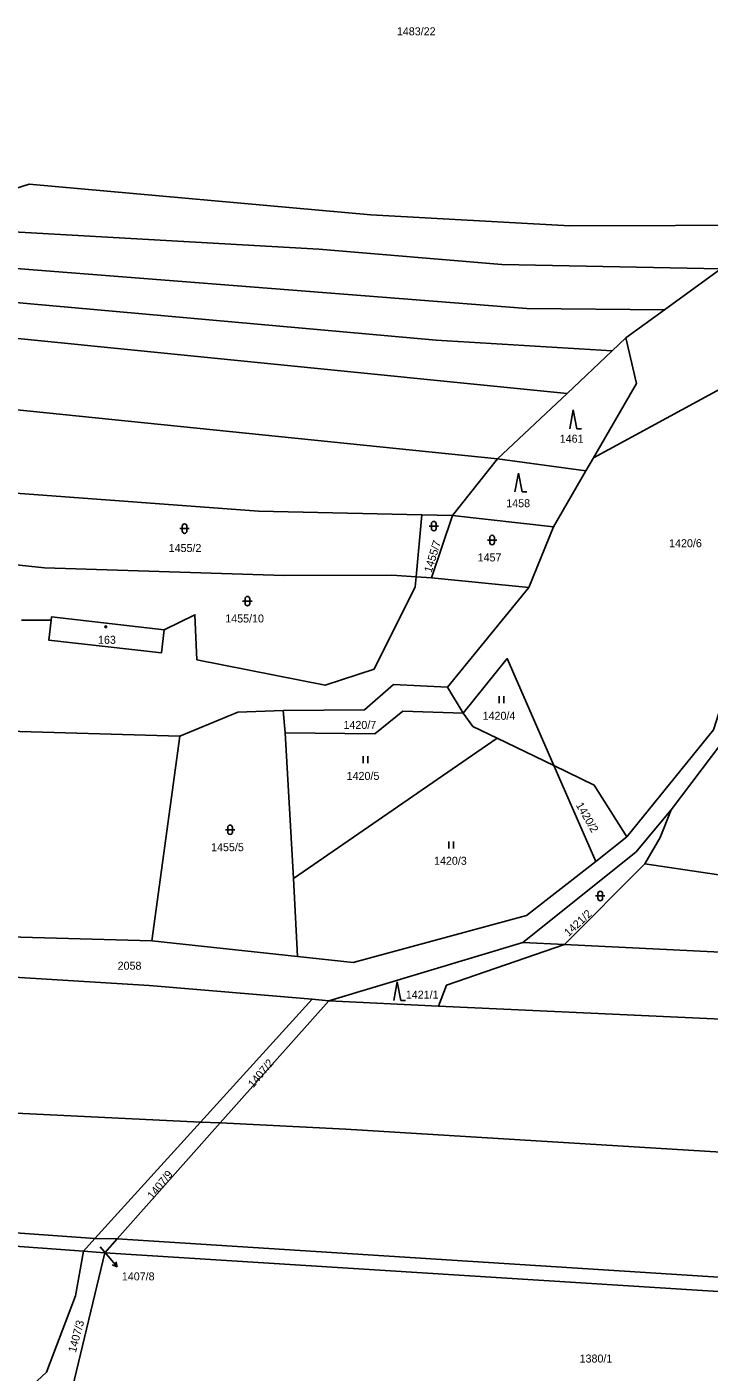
# Model space of a CAD drawing. Extents: x -776734 to -748832, y -1118122 to -976986.
# Drawn here: x -750205.2 to -750060.3, y -1113788.5 to -1113502.7 of the extents above; entities that cross this region are included whole.
import ezdxf

# ---------------------------------------------------------------- set-up
doc = ezdxf.new("R2010")
doc.units = 0
for name, color, linetype in [('KM_Hranice parcel', 7, 'Continuous'), ('KM_Parcelní čísla', 7, 'Continuous'), ('KM_Pop  PČ popisy', 7, 'Continuous'), ('KM_Značky budov', 7, 'Continuous'), ('KM_Značky kultur', 7, 'Continuous')]:
    doc.layers.add(name, color=color, linetype=linetype)

msp = doc.modelspace()

# ---------------------------------------------------------------- linework, layer by layer
at = {"layer": 'KM_Hranice parcel'}
for p, q in [((-750057.81, -1113554.11), (-750069.76, -1113562.79)), ((-750084.86, -1113594.26), (-750021.71, -1113559.9)), ((-750069.76, -1113562.79), (-750077.98, -1113568.77)), ((-750077.98, -1113568.77), (-750080.85, -1113571.48)), ((-750080.85, -1113571.48), (-750090.47, -1113580.54)), ((-750090.47, -1113580.54), (-750105.22, -1113594.46)), ((-750086.45, -1113597.02), (-750084.86, -1113594.26)), ((-750105.22, -1113594.46), (-750114.79, -1113606.5)), ((-750086.45, -1113597.02), (-750105.22, -1113594.46)), ((-750093.32, -1113608.89), (-750086.45, -1113597.02)), ((-750122.51, -1113619.5), (-750121.3, -1113606.35)), ((-750114.79, -1113606.5), (-750121.3, -1113606.35)), ((-750119.24, -1113619.71), (-750114.79, -1113606.5)), ((-750114.79, -1113606.5), (-750093.32, -1113608.89)), ((-750093.32, -1113608.89), (-750098.57, -1113621.8)), ((-750122.51, -1113619.5), (-750119.24, -1113619.71)), ((-750098.57, -1113621.8), (-750119.24, -1113619.71)), ((-750098.57, -1113621.8), (-750115.87, -1113642.97)), ((-750200.06, -1113628.74), (-750206.35, -1113628.73)), ((-750115.87, -1113642.97), (-750112.51, -1113648.46)), ((-750150.79, -1113647.93), (-750150.36, -1113652.66)), ((-750172.71, -1113653.38), (-750245.59, -1113651.27)), ((-750178.62, -1113696.84), (-750172.71, -1113653.38)), ((-750150.36, -1113652.66), (-750148.55, -1113683.62)), ((-750105.29, -1113653.75), (-750148.55, -1113683.62)), ((-750093.25, -1113659.59), (-750105.29, -1113653.75)), ((-750068.35, -1113669.04), (-750055.37, -1113651.86)), ((-750093.25, -1113659.59), (-750084.36, -1113679.95)), ((-750084.36, -1113679.95), (-750077.75, -1113674.77)), ((-750091.04, -1113697.59), (-750073.95, -1113680.49)), ((-750148.55, -1113683.62), (-750147.74, -1113700.15)), ((-750244.31, -1113694.94), (-750178.62, -1113696.84)), ((-750147.74, -1113700.15), (-750178.62, -1113696.84)), ((-750099.82, -1113697.19), (-750141.07, -1113709.55)), ((-750091.04, -1113697.59), (-750099.82, -1113697.19)), ((-750144.63, -1113709.25), (-750168.3, -1113735.33)), ((-750164.15, -1113735.53), (-750141.07, -1113709.55)), ((-750141.07, -1113709.55), (-750144.63, -1113709.25)), ((-750141.07, -1113709.55), (-750117.76, -1113710.72)), ((-750190.72, -1113760.04), (-750168.3, -1113735.33)), ((-750186.04, -1113760.17), (-750164.15, -1113735.53)), ((-750168.3, -1113735.33), (-750164.15, -1113735.53)), ((-750193.16, -1113762.73), (-750326.24, -1113753.48)), ((-750190.72, -1113760.04), (-750286.56, -1113753.21)), ((-750193.16, -1113762.73), (-750190.72, -1113760.04)), ((-750186.04, -1113760.17), (-750190.72, -1113760.04)), ((-750188.66, -1113763.12), (-750193.16, -1113762.73)), ((-750186.04, -1113760.17), (-750188.66, -1113763.12)), ((-749888.82, -1113779.02), (-750186.04, -1113760.17)), ((-750188.66, -1113763.12), (-750195.48, -1113791.7)), ((-750188.66, -1113763.12), (-749977.09, -1113776.42))]:
    msp.add_line(p, q, dxfattribs=at)
for points in [[(-750045.04, -1113544.82), (-750089.85, -1113544.98), (-750132.11, -1113542.64), (-750204.71, -1113536.1), (-750211.02, -1113538.11), (-750257.07, -1113534.93), (-750294.35, -1113533.17), (-750333.35, -1113527.51), (-750404.15, -1113519.72)], [(-750057.81, -1113554.11), (-750104.3, -1113553.19), (-750143.19, -1113549.91), (-750235.6, -1113544.65), (-750295.85, -1113539.87), (-750405.65, -1113525.42)], [(-750069.76, -1113562.79), (-750098.99, -1113562.52), (-750234.67, -1113551.9), (-750310.62, -1113546.25), (-750325.03, -1113544.31), (-750384.75, -1113538.23), (-750409.7, -1113534.31)], [(-750080.85, -1113571.48), (-750118.29, -1113569.23), (-750243.2, -1113558.07), (-750253.2, -1113559.92), (-750368.22, -1113547.09), (-750410.85, -1113540.16)], [(-750412.18, -1113546.9), (-750372.88, -1113553.97), (-750265.49, -1113567.25), (-750250.83, -1113569.19), (-750245.92, -1113566.55), (-750227.71, -1113566.85), (-750090.47, -1113580.54)], [(-750077.98, -1113568.77), (-750075.69, -1113578.41), (-750084.86, -1113594.26)], [(-750105.22, -1113594.46), (-750219.15, -1113582.84), (-750246.84, -1113581.33), (-750255.78, -1113585.33), (-750304.45, -1113579.67), (-750363.95, -1113571.58)], [(-750012.32, -1113589.75), (-750032.01, -1113606.32), (-750045.19, -1113619.58), (-750053.89, -1113634.94), (-750059.35, -1113652.02), (-750077.75, -1113674.77)], [(-750121.3, -1113606.35), (-750155.96, -1113605.54), (-750207.56, -1113601.75), (-750219.35, -1113600.41)], [(-750224.18, -1113615.21), (-750201.45, -1113617.62), (-750150.56, -1113619.26), (-750127.69, -1113619.17), (-750122.51, -1113619.5)], [(-750122.51, -1113619.5), (-750122.71, -1113621.63), (-750131.45, -1113639.15), (-750141.84, -1113642.55), (-750169.06, -1113637.13), (-750169.49, -1113627.55), (-750176.05, -1113630.76)], [(-750176.05, -1113630.76), (-750199.98, -1113628.02), (-750200.06, -1113628.74)], [(-750200.06, -1113628.74), (-750200.54, -1113632.95), (-750176.61, -1113635.69), (-750176.05, -1113630.76)], [(-750093.25, -1113659.59), (-750103.17, -1113636.87), (-750112.51, -1113648.46)], [(-750115.87, -1113642.97), (-750127.3, -1113642.37), (-750133.48, -1113647.78), (-750150.79, -1113647.93)], [(-750150.79, -1113647.93), (-750160.38, -1113648.23), (-750172.71, -1113653.38)], [(-750112.51, -1113648.46), (-750125.34, -1113648.07), (-750131.28, -1113652.86), (-750150.36, -1113652.66)], [(-750112.51, -1113648.46), (-750110.44, -1113651.29), (-750105.29, -1113653.75)], [(-750077.75, -1113674.77), (-750084.68, -1113663.75), (-750093.25, -1113659.59)], [(-750068.35, -1113669.04), (-750075.86, -1113678.01), (-750099.82, -1113697.19)], [(-750073.95, -1113680.49), (-750070.67, -1113674.91), (-750068.35, -1113669.04)], [(-750147.74, -1113700.15), (-750135.9, -1113701.42), (-750099.07, -1113691.46), (-750084.36, -1113679.95)], [(-749272.56, -1113736.78), (-749366.26, -1113729.04), (-749427.16, -1113725.04), (-749489.69, -1113721.8), (-749579.93, -1113714.69), (-749760.56, -1113701.52), (-749858.01, -1113696.25), (-749957.02, -1113688.45), (-750027.81, -1113687.38), (-750073.95, -1113680.49)], [(-750117.76, -1113710.72), (-750116.1, -1113706.28), (-750091.04, -1113697.59)], [(-750091.04, -1113697.59), (-749951.15, -1113704.48), (-749732.32, -1113717.55), (-749600.4, -1113728.63), (-749273.3, -1113750.48)], [(-750144.63, -1113709.25), (-750179.18, -1113706.36), (-750243.6, -1113702.39), (-750261.83, -1113702.86)], [(-750168.3, -1113735.33), (-750254, -1113731.2), (-750260.89, -1113730.55), (-750261.83, -1113702.86)], [(-750117.76, -1113710.72), (-749965.31, -1113717.74), (-749835.5, -1113725.75), (-749810.03, -1113725.26), (-749726.06, -1113733.68), (-749602.9, -1113743.99), (-749269.72, -1113765.05)], [(-749885.84, -1113753.07), (-749966.47, -1113747.31), (-750137.45, -1113736.82), (-750164.15, -1113735.53)], [(-750204.01, -1113791.2), (-750201.01, -1113788.5), (-750194.85, -1113772.26), (-750193.16, -1113762.73)]]:
    msp.add_lwpolyline(points, dxfattribs=at)
at = {"layer": 'KM_Pop  PČ popisy'}
for p, q in [((-750189.63, -1113761.83), (-750187.95, -1113763.82)), ((-750187.95, -1113763.82), (-750186.021, -1113766.119)), ((-750186.021, -1113766.119), (-750187.048, -1113765.674)), ((-750186.021, -1113766.119), (-750186.281, -1113765.03))]:
    msp.add_line(p, q, dxfattribs=at)
at = {"layer": 'KM_Značky budov'}
msp.add_circle((-750188.4268, -1113630.1292), 0.175, dxfattribs=at)
at = {"layer": 'KM_Značky kultur'}
for p, q in [((-750089.14, -1113584.06), (-750089.89, -1113588.06)), ((-750088.39, -1113588.06), (-750089.14, -1113584.06)), ((-750088.39, -1113588.06), (-750087.394, -1113588.06)), ((-750100.78, -1113597.47), (-750101.53, -1113601.47)), ((-750100.03, -1113601.47), (-750100.78, -1113597.47)), ((-750100.03, -1113601.47), (-750099.034, -1113601.47)), ((-750119.261, -1113608.241), (-750119.261, -1113609.242)), ((-750118.259, -1113609.242), (-750118.259, -1113608.241)), ((-750172.711, -1113609.271), (-750170.709, -1113609.271)), ((-750172.211, -1113608.771), (-750172.211, -1113609.772)), ((-750171.209, -1113609.772), (-750171.209, -1113608.771)), ((-750119.761, -1113608.741), (-750117.759, -1113608.741)), ((-750106.881, -1113611.191), (-750106.881, -1113612.192)), ((-750105.879, -1113612.192), (-750105.879, -1113611.191)), ((-750107.381, -1113611.691), (-750105.379, -1113611.691)), ((-750159.361, -1113624.661), (-750157.359, -1113624.661)), ((-750158.861, -1113624.161), (-750158.861, -1113625.162)), ((-750157.859, -1113625.162), (-750157.859, -1113624.161)), ((-750104.861, -1113646.33), (-750104.861, -1113644.83)), ((-750103.86, -1113646.33), (-750103.86, -1113644.83)), ((-750133.741, -1113659.1), (-750133.741, -1113657.6)), ((-750132.74, -1113659.1), (-750132.74, -1113657.6)), ((-750163.021, -1113673.241), (-750161.019, -1113673.241)), ((-750162.521, -1113672.741), (-750162.521, -1113673.742)), ((-750161.519, -1113673.742), (-750161.519, -1113672.741)), ((-750115.581, -1113677.2), (-750115.581, -1113675.7)), ((-750114.58, -1113677.2), (-750114.58, -1113675.7)), ((-750084.411, -1113687.311), (-750082.409, -1113687.311)), ((-750083.911, -1113686.811), (-750083.911, -1113687.812)), ((-750082.909, -1113687.812), (-750082.909, -1113686.811)), ((-750126.53, -1113705.54), (-750127.28, -1113709.54)), ((-750125.78, -1113709.54), (-750126.53, -1113705.54)), ((-750125.78, -1113709.54), (-750124.784, -1113709.54))]:
    msp.add_line(p, q, dxfattribs=at)
for centre, start, end in [((-750171.71, -1113608.7709), 0, 180), ((-750118.76, -1113608.2409), 0, 180), ((-750171.71, -1113609.7709), 180, 359.987886), ((-750118.76, -1113609.2409), 180, 359.987886), ((-750106.38, -1113611.1909), 0, 180), ((-750106.38, -1113612.1909), 180, 359.987886), ((-750158.36, -1113624.1609), 0, 180), ((-750158.36, -1113625.1609), 180, 359.987886), ((-750162.02, -1113672.7409), 0, 180), ((-750162.02, -1113673.7409), 180, 359.987886), ((-750083.41, -1113686.8109), 0, 180), ((-750083.41, -1113687.8109), 180, 359.987886)]:
    msp.add_arc(centre, 0.5, start, end, dxfattribs=at)

# ---------------------------------------------------------------- texts
at = {"layer": 'KM_Parcelní čísla'}
for s, p in [('1483/22', (-750126.606, -1113504.48)), ('1461', (-750092.024, -1113591.02)), ('1458', (-750103.374, -1113604.72)), ('1420/6', (-750068.787, -1113613.22)), ('1455/2', (-750175.077, -1113614.24)), ('1457', (-750109.454, -1113616.24)), ('1455/10', (-750163.056, -1113629.21)), ('163', (-750190.08, -1113633.74)), ('1420/4', (-750108.397, -1113649.88)), ('1420/7', (-750137.947, -1113651.82)), ('1420/5', (-750137.277, -1113662.65)), ('1455/5', (-750166.067, -1113677.79)), ('1420/3', (-750118.717, -1113680.68)), ('2058', (-750185.914, -1113702.97)), ('1421/1', (-750124.707, -1113709.12)), ('1407/8', (-750185.02, -1113768.968)), ('1380/1', (-750087.797, -1113786.42))]:
    msp.add_text(s, height=1.7, dxfattribs=at).set_placement(p)
for s, rotation, p in [('1455/7', 73, (-750119.251, -1113618.743)), ('1420/2', 300, (-750088.649, -1113668.006)), ('1421/2', 43, (-750090.117, -1113696.033)), ('1407/2', 50, (-750157.106, -1113728.17)), ('1407/9', 51, (-750178.453, -1113751.882)), ('1407/3', 75, (-750194.8, -1113784.413))]:
    msp.add_text(s, height=1.7, rotation=rotation, dxfattribs=at).set_placement(p)

doc.saveas('drawing.dxf')
